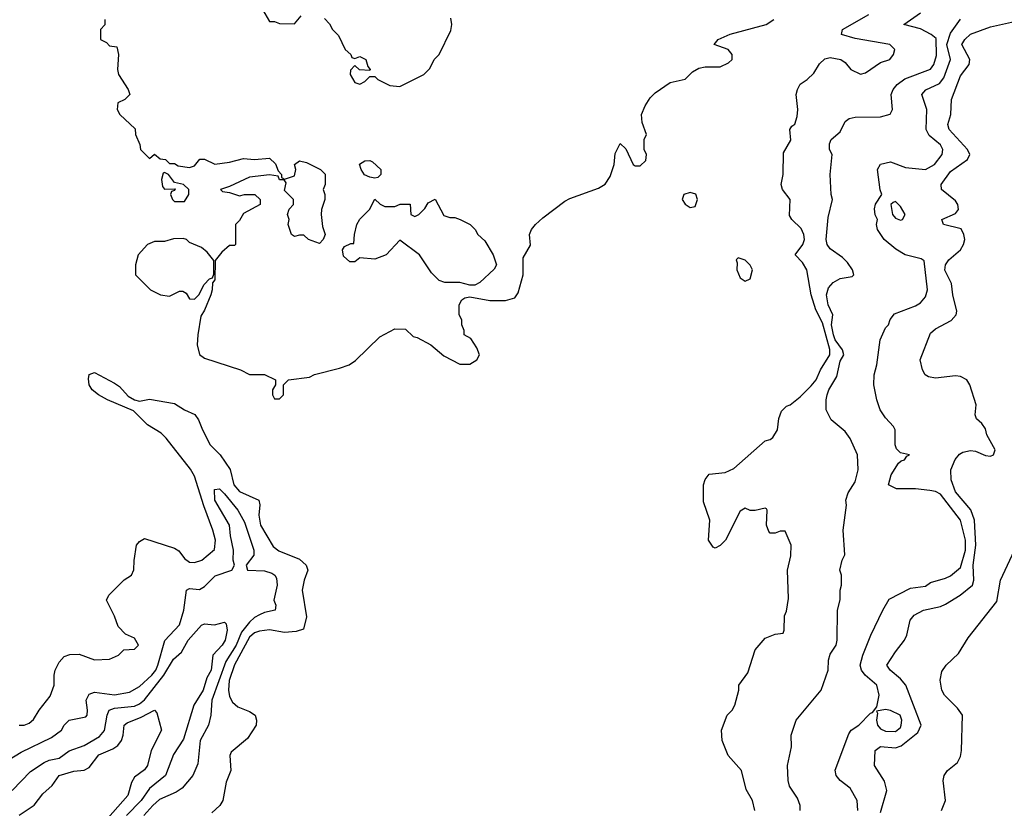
# Model space of a CAD drawing. Header units: inches. Extents: x 2348352 to 2479776, y 460422 to 613655.
# Tile 281 of 590: x 2385852 to 2389785, y 572918 to 576069. Entities that reach past the tile are written whole.
import ezdxf

# ---------------------------------------------------------------- set-up
doc = ezdxf.new("R2010")
doc.units = ezdxf.units.IN
doc.header["$MEASUREMENT"] = 0
doc.layers.add('C3587', color=7, linetype='Continuous')

msp = doc.modelspace()

# ---------------------------------------------------------------- linework, layer by layer
at = {"layer": 'C3587', "color": 4}
for points, elevation in [([(2386822, 576110), (2386850, 576062), (2386870, 576062), (2386890, 576054), (2386950, 576052), (2386976.4, 576083.6)], 108), ([(2388788.7, 572910), (2388779, 572950), (2388753.6, 572993.6), (2388735.3, 573070), (2388682, 573130), (2388658, 573190), (2388655.3, 573230), (2388678, 573290), (2388698, 573310), (2388708.9, 573331.1), (2388724, 573390), (2388724, 573410), (2388760.2, 573459.8), (2388790, 573552), (2388830, 573598), (2388870, 573614), (2388902, 573618), (2388906, 573630), (2388907.3, 573687.3), (2388914.6, 573705.4), (2388923.1, 573756.9), (2388919, 573870), (2388932.9, 573927.1), (2388934, 573970), (2388910, 574026), (2388890, 574026), (2388870, 574018), (2388850, 574018), (2388844.7, 574024.7), (2388835.3, 574050), (2388838, 574110), (2388834.6, 574114.6), (2388830, 574118), (2388790, 574108), (2388770, 574108), (2388750, 574118), (2388730, 574106), (2388672, 573990), (2388650, 573968), (2388630, 573958), (2388622, 573962), (2388604, 573990), (2388609, 574070), (2388583.1, 574143.1), (2388584, 574210), (2388590, 574232), (2388606.3, 574253.7), (2388670, 574260.5), (2388704.7, 574275.3), (2388830, 574386), (2388850, 574391.3), (2388860.2, 574399.8), (2388879, 574430), (2388884.7, 574475.3), (2388894.6, 574505.4), (2388914.6, 574525.4), (2388930, 574530.8), (2388970, 574561.6), (2389014.1, 574605.9), (2389033.3, 574630), (2389051.5, 574670), (2389087.6, 574730), (2389088.5, 574751.5), (2389058.2, 574858.2), (2389032.6, 574910), (2389013.3, 574970), (2388996.2, 575070), (2388978.3, 575098.3), (2388949.2, 575130), (2388980.9, 575170), (2388987, 575190), (2388984.5, 575210), (2388974.2, 575234.1), (2388936, 575270), (2388927, 575287), (2388929.3, 575350), (2388899, 575390), (2388894, 575410), (2388901.2, 575450), (2388902.7, 575537.3), (2388932.9, 575587.1), (2388928, 575630), (2388936.4, 575643.6), (2388948.7, 575651.3), (2388958, 575682), (2388960.9, 575710), (2388954, 575770), (2388959, 575790), (2388970, 575811.3), (2388998, 575830), (2389024.7, 575855.3), (2389047.2, 575892.8), (2389067.8, 575912.2), (2389090, 575918), (2389132, 575910), (2389150, 575898), (2389172, 575870), (2389210, 575851), (2389230, 575856), (2389290, 575898), (2389328, 575910), (2389342, 575930), (2389348, 575950), (2389328, 575970), (2389190, 575994), (2389135.3, 576010), (2389139, 576030), (2389244, 576090)], 96), ([(2388969, 572910), (2388969, 572930), (2388959.3, 572959.3), (2388927.2, 573007.2), (2388921.2, 573030), (2388919.3, 573090), (2388935.5, 573164.5), (2388934, 573210), (2388954, 573270), (2389054, 573390), (2389081.2, 573470), (2389082.7, 573510), (2389090, 573534), (2389113.2, 573570), (2389117.2, 573590), (2389119, 573710), (2389128.9, 573751.1), (2389129, 573790), (2389135.3, 573810), (2389135.3, 573850), (2389128.7, 573870), (2389138, 573910), (2389148.4, 573931.6), (2389141.2, 574030), (2389154.5, 574130), (2389152.7, 574150), (2389161.5, 574178.5), (2389190, 574222), (2389201.2, 574270), (2389199.3, 574330), (2389170, 574395.3), (2389150, 574424), (2389094, 574470), (2389074, 574510), (2389073.2, 574550), (2389078, 574570), (2389084.5, 574590), (2389116.3, 574643.7), (2389130, 574704.7), (2389144.5, 574730), (2389139.3, 574750), (2389110, 574789.6), (2389102.2, 574810), (2389094.8, 574850), (2389099.7, 574890), (2389082, 574930), (2389075.4, 574970), (2389083, 574997), (2389101, 575019), (2389130, 575034.4), (2389177.5, 575042.5), (2389184, 575050), (2389179, 575070), (2389158.6, 575098.6), (2389139.1, 575119.1), (2389090, 575154), (2389077.2, 575170), (2389073.2, 575190), (2389082, 575278), (2389099, 575350), (2389094, 575370), (2389089.1, 575450.9), (2389097.2, 575530), (2389087, 575550), (2389087, 575573), (2389094, 575590), (2389130, 575621), (2389150, 575662), (2389165.6, 575674.4), (2389190, 575678.8), (2389290, 575681), (2389328.9, 575691.1), (2389339, 575710), (2389332.7, 575770), (2389341.2, 575790), (2389357.2, 575810), (2389388.1, 575831.9), (2389490, 575870.6), (2389503.6, 575890), (2389514.6, 575925.4), (2389512.9, 575992.9), (2389492.7, 576010), (2389450, 576031.5), (2389384, 576050), (2389450, 576096)], 92), ([(2386191.3, 576070), (2386191.6, 576048.4), (2386174, 576030), (2386174, 575990), (2386198, 575978), (2386210, 575964.7), (2386239.6, 575959.6), (2386246, 575930), (2386242.8, 575870), (2386246.8, 575850), (2386284.7, 575790), (2386292, 575770), (2386272, 575750), (2386244, 575736), (2386241, 575710), (2386251.3, 575690), (2386312.7, 575632.7), (2386314, 575610), (2386332, 575570), (2386334, 575550), (2386370, 575514), (2386390, 575532), (2386412.7, 575512.7), (2386434, 575510), (2386450, 575494), (2386470, 575494), (2386485.4, 575485.4), (2386530, 575478), (2386550, 575484.7), (2386571.6, 575511.6), (2386590, 575512), (2386631.3, 575491.3), (2386690, 575499.1), (2386745.6, 575514.4), (2386790, 575510.7), (2386850, 575516), (2386873.2, 575493.2), (2386884.7, 575464.7), (2386898, 575450), (2386898, 575438), (2386910, 575432), (2386950, 575444.7), (2386955.3, 575470), (2386949.2, 575490), (2386970, 575504.7), (2386998, 575498), (2387054, 575470), (2387071.6, 575451.6), (2387072, 575410), (2387064.7, 575390), (2387071, 575371), (2387071.3, 575350), (2387058, 575310), (2387056, 575290), (2387062, 575242), (2387072, 575210), (2387064.7, 575190), (2387050, 575175.3), (2387006, 575190), (2386987.3, 575207.3), (2386970, 575208), (2386950, 575202), (2386938, 575210), (2386924, 575250), (2386928, 575270), (2386922, 575290), (2386928.4, 575311.6), (2386946, 575330), (2386946, 575350), (2386910, 575386), (2386916.4, 575416.4), (2386908.4, 575428.4), (2386890, 575429), (2386884, 575444), (2386850, 575449.3), (2386770, 575439.3), (2386690, 575402), (2386654, 575390), (2386662, 575382), (2386690, 575378), (2386730, 575364.7), (2386750, 575371), (2386790.6, 575370.6), (2386812, 575350), (2386812, 575330), (2386745.4, 575294.6), (2386730, 575266), (2386714, 575250), (2386714, 575170), (2386710, 575166), (2386690, 575166), (2386659.6, 575140.4), (2386632.7, 575107.3), (2386631.3, 575030), (2386622, 575018), (2386621, 574990), (2386614.8, 574970), (2386590, 574908), (2386575.3, 574884.7), (2386562.8, 574810), (2386560.7, 574770), (2386570.7, 574730.7), (2386590, 574716), (2386734, 574670), (2386770, 574652), (2386830, 574652), (2386874, 574630), (2386874, 574610), (2386862, 574590), (2386862, 574570), (2386870, 574554), (2386890, 574554), (2386906, 574570), (2386906, 574610), (2386926, 574630), (2387010, 574641), (2387030, 574651.3), (2387130, 574676), (2387168, 574690), (2387192.9, 574707.1), (2387290, 574802), (2387350, 574834), (2387392.7, 574832.7), (2387423.6, 574803.6), (2387439.6, 574799.6), (2387494, 574770), (2387546.4, 574726.4), (2387610, 574692), (2387650, 574692), (2387678, 574710), (2387688, 574730), (2387678, 574758), (2387654.6, 574794.6), (2387628, 574810), (2387627.3, 574827.3), (2387618, 574850), (2387618, 574870), (2387608, 574890), (2387608, 574930), (2387618, 574950), (2387630, 574958), (2387650, 574962), (2387730, 574946.8), (2387792.5, 574947.5), (2387830, 574958), (2387842.7, 574977.3), (2387862.9, 575050), (2387862.7, 575117.3), (2387892.5, 575167.5), (2387889, 575210), (2387896, 575230), (2387912.7, 575250), (2387942.3, 575277.7), (2388030, 575343.8), (2388050, 575354.9), (2388164.1, 575395.9), (2388190, 575411), (2388210, 575442), (2388226, 575490), (2388230, 575534), (2388250, 575574), (2388272.7, 575552.7), (2388302, 575490), (2388310, 575484.7), (2388330, 575484.7), (2388353.6, 575506.4), (2388355.3, 575530), (2388346, 575550), (2388346, 575590), (2388355.3, 575610), (2388338.6, 575658.6), (2388336, 575690), (2388350, 575724.7), (2388370, 575756), (2388390, 575776), (2388450, 575818), (2388510, 575831.3), (2388540.1, 575859.9), (2388565.4, 575874.6), (2388590, 575880.7), (2388650, 575880.5), (2388683.9, 575896.1), (2388698, 575910), (2388698, 575930), (2388682, 575950), (2388626, 575970), (2388642, 575990), (2388690, 576010.4), (2388834, 576050), (2388864, 576070)], 104), ([(2387070, 576074), (2387090, 576052), (2387102, 576030), (2387125.4, 576005.4), (2387152, 575950), (2387174, 575930), (2387178, 575918), (2387190, 575914), (2387210, 575922), (2387234, 575910), (2387242, 575882), (2387252, 575870), (2387250, 575866), (2387208.7, 575868.7), (2387190, 575886), (2387172.7, 575867.3), (2387172, 575850), (2387190, 575818), (2387210, 575811.3), (2387230, 575822), (2387250, 575842), (2387270, 575842), (2387282, 575830), (2387330, 575806), (2387370, 575802), (2387466, 575850), (2387490, 575874), (2387508, 575910), (2387528, 575930), (2387574.6, 576025.4), (2387578, 576050), (2387574.6, 576074.6)], 108), ([(2389199.5, 572910), (2389197, 572950), (2389170, 572999), (2389129.5, 573029.5), (2389114, 573050), (2389109.3, 573070.7), (2389164.1, 573215.9), (2389174, 573230), (2389204, 573250), (2389250, 573298), (2389259, 573301), (2389276.4, 573323.6), (2389285.2, 573370), (2389276, 573410), (2389229.7, 573449.7), (2389214.5, 573470), (2389209.6, 573490), (2389220.5, 573530), (2389252.3, 573610), (2389299.3, 573710), (2389325.6, 573754.4), (2389410, 573798), (2389470, 573806), (2389490, 573821), (2389550, 573837.3), (2389570, 573847.7), (2389610, 573880.7), (2389629.6, 573950), (2389629.7, 573990), (2389610, 574069), (2389530, 574172.7), (2389510, 574183.7), (2389487.5, 574187.5), (2389430, 574194), (2389354, 574194), (2389322, 574210), (2389333.2, 574250), (2389362.7, 574297.3), (2389373.2, 574306.8), (2389386, 574310), (2389395.3, 574324.7), (2389406, 574330), (2389370, 574338), (2389354.6, 574354.6), (2389349, 574370), (2389348.7, 574430), (2389343.1, 574443.1), (2389310, 574478), (2389288.7, 574510), (2389275.3, 574550), (2389264, 574610), (2389265.2, 574650), (2389276, 574690), (2389289.5, 574790), (2389310, 574838), (2389322, 574850), (2389329.3, 574870.7), (2389346, 574894), (2389430, 574926), (2389450, 574938), (2389470, 574962), (2389478, 574990), (2389465.2, 575105.2), (2389452.9, 575112.9), (2389389.6, 575129.6), (2389351.5, 575151.5), (2389305.2, 575190), (2389279, 575230), (2389274, 575250), (2389279, 575270), (2389269.3, 575289.3), (2389266.3, 575313.7), (2389270, 575332), (2389295.3, 575370), (2389289.1, 575389.1), (2389279, 575470), (2389290, 575491.3), (2389330, 575500.7), (2389390, 575478.4), (2389470, 575470.5), (2389506, 575490), (2389537, 575530), (2389539.5, 575550), (2389530, 575569), (2389485.6, 575605.6), (2389473.3, 575630), (2389475.6, 575710), (2389455.1, 575770), (2389471.5, 575788.5), (2389525.7, 575814.3), (2389543.8, 575836.2), (2389569.7, 575910), (2389556.1, 575970), (2389570, 576014.8), (2389609.5, 576070.5)], 88), ([(2389290, 572902), (2389316, 572990), (2389306.8, 573026.8), (2389266, 573090), (2389269.4, 573150), (2389290, 573164.9), (2389350, 573160.3), (2389372.6, 573167.4), (2389439.1, 573220.9), (2389453.2, 573250), (2389391.6, 573410), (2389370, 573436.2), (2389329.3, 573470), (2389316, 573490), (2389350, 573544), (2389386, 573590), (2389395.1, 573610), (2389409.3, 573670), (2389425.2, 573690), (2389462, 573710), (2389530, 573724.9), (2389550, 573734), (2389609.4, 573770), (2389658, 573810), (2389662.9, 573830), (2389660.3, 573890), (2389671.2, 573970), (2389665.6, 574070), (2389650.8, 574110.8), (2389590, 574182.7), (2389573.3, 574230), (2389571.8, 574270), (2389588.4, 574311.6), (2389606.5, 574333.5), (2389619.5, 574340.5), (2389650, 574347.4), (2389670, 574345.7), (2389710, 574328), (2389730, 574325.5), (2389742, 574330), (2389749.2, 574350), (2389715.1, 574410), (2389710, 574434), (2389695.6, 574455.6), (2389673.6, 574473.6), (2389669.2, 574490), (2389672.3, 574530), (2389647, 574610), (2389636, 574630), (2389610, 574642.9), (2389590, 574645.6), (2389510, 574637), (2389482.5, 574642.5), (2389469, 574650), (2389459, 574670), (2389448.7, 574710), (2389490, 574816), (2389510, 574834), (2389573.4, 574866.6), (2389593.2, 574890), (2389595.5, 574904.5), (2389579.5, 574970), (2389574.5, 575014.5), (2389548, 575068), (2389549.6, 575089.6), (2389563.6, 575110), (2389609.6, 575150), (2389622.4, 575170), (2389627.3, 575190), (2389623.7, 575210), (2389612.7, 575232.7), (2389542, 575250), (2389535.3, 575270), (2389590, 575294.8), (2389602.7, 575310), (2389599.5, 575330), (2389590, 575345.2), (2389534, 575390), (2389533.2, 575410), (2389570, 575461.6), (2389638, 575510), (2389647, 575530), (2389637.6, 575550), (2389565.1, 575630), (2389559.6, 575650), (2389571.3, 575690), (2389574, 575750), (2389610, 575844), (2389645.1, 575890), (2389647.3, 575910), (2389615.1, 575970), (2389627, 575990), (2389650, 576010.4), (2389730, 576039.6), (2389850, 576066.5)], 84), ([(2385850, 573250.8), (2385870, 573250.7), (2385890, 573258.8), (2385907.2, 573272.8), (2385929.6, 573310.4), (2385974.2, 573365.8), (2385989.2, 573410), (2385989.2, 573450), (2385994, 573470), (2386010, 573502), (2386030, 573524.7), (2386052.7, 573532.7), (2386090, 573534), (2386150, 573512), (2386210, 573514), (2386246, 573530), (2386268.4, 573551.6), (2386310, 573554), (2386326, 573570), (2386310, 573598), (2386274.6, 573614.6), (2386244.7, 573644.7), (2386230, 573686), (2386198, 573750), (2386208, 573770), (2386269.5, 573830.5), (2386298, 573850), (2386308.4, 573871.6), (2386308.9, 573908.9), (2386319, 573970), (2386330, 573984.7), (2386350, 573996), (2386470, 573957.3), (2386487.5, 573947.5), (2386510, 573916), (2386530, 573902), (2386550, 573900.5), (2386579, 573910), (2386630, 573952), (2386634.5, 573990), (2386623.7, 574030), (2386586.9, 574126.9), (2386550, 574245.2), (2386533.7, 574273.7), (2386437.6, 574397.6), (2386416.4, 574416.4), (2386362.9, 574450), (2386306.6, 574506.6), (2386202.7, 574550), (2386166.6, 574570), (2386142, 574590), (2386129.4, 574610.6), (2386126.3, 574633.7), (2386130, 574652), (2386150, 574658.8), (2386230, 574617.1), (2386250, 574603), (2386284.6, 574564.6), (2386310, 574550.4), (2386330, 574545.5), (2386370, 574552.7), (2386470, 574535.8), (2386510.2, 574510.2), (2386551.2, 574491.2), (2386566.7, 574470), (2386581.5, 574430), (2386612.9, 574370), (2386652.7, 574330), (2386692.5, 574272.5), (2386707, 574210), (2386730, 574183.7), (2386806.8, 574150), (2386810.5, 574130.5), (2386807, 574090), (2386814.4, 574050), (2386863.9, 573963.9), (2386886.7, 573946.7), (2386970, 573913.4), (2386996, 573890), (2387002.8, 573870), (2386987.7, 573830), (2386980.7, 573790), (2386997.3, 573682.7), (2386985.4, 573634.6), (2386955.9, 573624.1), (2386910, 573620.7), (2386850, 573631.5), (2386810, 573626.3), (2386790, 573618.9), (2386770, 573602.4), (2386710, 573491.8), (2386688.9, 573428.9), (2386685.7, 573390), (2386690, 573364.7), (2386702.4, 573342.4), (2386723.4, 573323.4), (2386770, 573304.7), (2386792, 573290), (2386798, 573270), (2386796, 573250), (2386762, 573198), (2386696.9, 573143.1), (2386691.1, 573128.9), (2386694.8, 573070), (2386676.8, 573023.2), (2386662.8, 572950), (2386650.8, 572930), (2386619.9, 572900.1)], 96), ([(2385810, 573114), (2385857.7, 573142.3), (2385979.3, 573200.7), (2386019, 573230), (2386029.2, 573250), (2386050, 573270.8), (2386115.6, 573284.4), (2386121.2, 573290), (2386122.7, 573310), (2386117, 573350), (2386130, 573374), (2386150, 573383), (2386230, 573372.2), (2386290, 573382.4), (2386330, 573405.5), (2386379.7, 573450), (2386395.4, 573470), (2386403.5, 573490), (2386431.1, 573588.9), (2386490, 573651), (2386507.6, 573710), (2386518, 573790), (2386530, 573796), (2386570, 573792), (2386590, 573804.7), (2386633.3, 573846.7), (2386699, 573870), (2386709.3, 573890), (2386704.5, 573910), (2386706.3, 573950), (2386693.3, 574006.7), (2386689.7, 574050), (2386631.8, 574150), (2386630, 574192), (2386650, 574194), (2386670, 574174.9), (2386723.8, 574110), (2386750, 574061), (2386787, 573950), (2386786.7, 573930), (2386756, 573890), (2386762, 573870), (2386830, 573867.7), (2386858.4, 573858.4), (2386871, 573850), (2386878, 573838), (2386880.5, 573810), (2386867.7, 573750), (2386874.8, 573730), (2386872, 573710), (2386830, 573700.7), (2386810, 573691.6), (2386790, 573680.5), (2386770, 573662), (2386738.3, 573621.7), (2386716.3, 573570), (2386675.1, 573504.9), (2386619.6, 573350), (2386615.8, 573290), (2386606.4, 573250), (2386572.4, 573190), (2386563.4, 573096.6), (2386544, 573050), (2386500.7, 572999.3), (2386476.4, 572983.6), (2386410, 572953.3), (2386383.8, 572930), (2386348.2, 572890)], 92), ([(2389534.5, 572910), (2389549.6, 572950), (2389540.7, 573030), (2389544.5, 573050), (2389558, 573070), (2389598, 573102), (2389610, 573126), (2389614.7, 573150), (2389617.6, 573290), (2389598.8, 573318.8), (2389546.6, 573370), (2389535.1, 573390), (2389529.5, 573430), (2389535.5, 573464.5), (2389553.2, 573490), (2389602.7, 573537.3), (2389640.8, 573599.2), (2389755.4, 573744.6), (2389769.8, 573830), (2389826.3, 573950)], 76), ([(2385821.2, 572990), (2385894.9, 573065.1), (2385950, 573101.1), (2385970, 573110.3), (2386010, 573118.4), (2386050, 573148.5), (2386109.2, 573170), (2386170, 573204.9), (2386191.1, 573228.9), (2386201.3, 573290), (2386209.8, 573310.2), (2386230, 573318), (2386310, 573326.7), (2386330, 573335.6), (2386350, 573351.7), (2386427.7, 573450), (2386465.9, 573514.1), (2386498, 573542), (2386524.5, 573590), (2386578, 573650), (2386590, 573656), (2386630, 573651.3), (2386670, 573662), (2386676, 573656), (2386681, 573630), (2386673, 573590), (2386660.5, 573570), (2386623.8, 573530), (2386617, 573470), (2386599.9, 573440.1), (2386584.2, 573390), (2386547, 573330), (2386505.7, 573194.3), (2386466.4, 573133.6), (2386434.9, 573050), (2386370, 572998), (2386336.5, 572950), (2386278, 572890)], 88), ([(2385850, 572891), (2385910, 572930.7), (2385944.2, 572975.8), (2385980.9, 573010), (2386009.2, 573050), (2386067.5, 573067.5), (2386110, 573070.6), (2386130, 573082), (2386167.8, 573132.2), (2386223.9, 573156.1), (2386244.5, 573170), (2386258.4, 573190), (2386265.1, 573210), (2386269.6, 573250), (2386280.5, 573259.5), (2386337.7, 573282.3), (2386390, 573311), (2386399.8, 573299.8), (2386418.8, 573230), (2386376.4, 573150), (2386363, 573090), (2386350, 573072.7), (2386310, 573042.7), (2386298, 573022), (2386283.8, 572970), (2386184, 572856)], 84)]:
    msp.add_lwpolyline(points, dxfattribs=dict(at, elevation=elevation))
for points, elevation in [([(2387270, 575435.3), (2387250, 575439), (2387229.3, 575449.3), (2387215.3, 575470), (2387209.1, 575490.9), (2387230, 575504.7), (2387250, 575506), (2387261, 575501), (2387294, 575470), (2387294, 575450), (2387290, 575446), (2387282, 575438)], 104), ([(2386430, 575458), (2386424.7, 575455.3), (2386418, 575430), (2386422.8, 575402.8), (2386430, 575392), (2386472.7, 575392.7), (2386470, 575386), (2386458, 575382), (2386454, 575370), (2386462, 575350), (2386470, 575342), (2386510, 575342), (2386528, 575370), (2386528, 575390), (2386506, 575410), (2386470, 575418), (2386446, 575450)], 104), ([(2388530, 575379), (2388504.7, 575370), (2388498, 575350), (2388510, 575332), (2388530, 575318), (2388550, 575322), (2388559, 575350), (2388552.3, 575372.3)], 104), ([(2387310, 575322), (2387350, 575322), (2387371.6, 575331.6), (2387411.6, 575331.6), (2387414, 575290), (2387430, 575282), (2387446, 575290), (2387470, 575314), (2387483.1, 575336.9), (2387511.6, 575351.6), (2387546.8, 575286.8), (2387570, 575278), (2387590, 575278), (2387611.1, 575271.1), (2387651.1, 575251.1), (2387670.9, 575230.9), (2387682, 575210), (2387710, 575184.7), (2387742.8, 575130), (2387756, 575090), (2387747.5, 575072.5), (2387690, 575019), (2387670, 575008.7), (2387650, 575008), (2387610, 575019.3), (2387550, 575019.3), (2387527.3, 575027.3), (2387497.5, 575057.5), (2387449.3, 575130), (2387370, 575188), (2387316, 575130), (2387270, 575112.3), (2387210, 575118), (2387190, 575102), (2387170, 575102), (2387144.7, 575124.7), (2387142, 575150), (2387150, 575162), (2387174, 575174), (2387186, 575174), (2387188.7, 575210), (2387199, 575250), (2387210, 575271.3), (2387248.9, 575311.1), (2387270, 575352), (2387291.6, 575331.6)], 104), ([(2389350, 575342), (2389341, 575339), (2389332, 575330), (2389338.8, 575290), (2389350, 575276), (2389370, 575267.7), (2389378, 575270), (2389388.7, 575290), (2389370, 575322)], 88), ([(2386505.4, 575194.6), (2386466.4, 575193.6), (2386430, 575182), (2386390, 575182), (2386362, 575170), (2386324.7, 575130), (2386314, 575090), (2386314, 575050), (2386374, 574990), (2386414, 574970), (2386450, 574964.7), (2386490, 574984.7), (2386503.6, 574983.6), (2386516.9, 574976.9), (2386530, 574954), (2386550, 574952), (2386568, 574970), (2386589.1, 575010.9), (2386610, 575034), (2386622, 575038), (2386627.3, 575052.7), (2386627.3, 575107.3), (2386600.4, 575140.4), (2386578, 575158), (2386530, 575178), (2386518, 575190)], 104), ([(2388722, 575118), (2388714, 575110), (2388718, 575098), (2388716, 575070), (2388730, 575038), (2388750, 575024.7), (2388770, 575034), (2388779, 575070), (2388770, 575088), (2388750, 575108)], 104), ([(2389310, 573313.2), (2389274, 573306), (2389278, 573298), (2389274.8, 573270), (2389278.8, 573250), (2389290, 573236), (2389310, 573226.4), (2389350, 573224.9), (2389370, 573241), (2389373.6, 573250), (2389376.2, 573270), (2389369, 573290), (2389330, 573309.3)], 88)]:
    msp.add_lwpolyline(points, close=True, dxfattribs=dict(at, elevation=elevation))

doc.saveas('drawing.dxf')
